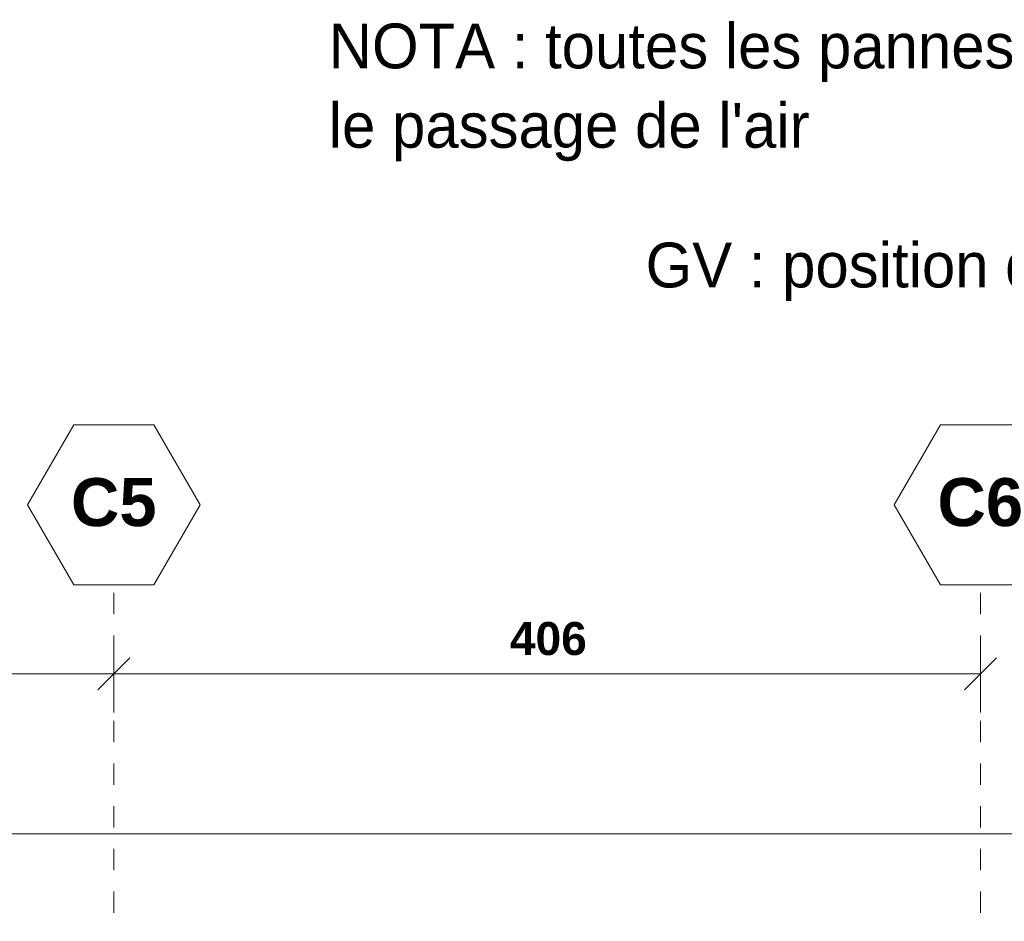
# Model space of a CAD drawing. Header units: metres. Extents: x -16.9 to 14.1, y -9.7 to 11.
# Tile 650 of 656: x 1.4 to 6, y 6.8 to 11. Entities that reach past the tile are written whole.
import ezdxf

# ---------------------------------------------------------------- set-up
doc = ezdxf.new("R2010")
doc.units = ezdxf.units.M
doc.linetypes.add('Ligne de quadrillage', pattern=[0.022225, 0.0127, -0.003175, 0.003175, -0.003175])
for name, color, linetype, lineweight in [('A-ANNO-DIMS', 211, 'Continuous', 9), ('A-ANNO-DIMS-75', 211, 'Continuous', 9), ('G-ANNO-TEXT', 231, 'Continuous', 9), ('S-GRID', 1, 'Continuous', 9), ('S-GRID-IDEN', 1, 'Continuous', 9)]:
    doc.layers.add(name, color=color, linetype=linetype, lineweight=lineweight)
doc.styles.add('Arial_B', font='arialbd.ttf', dxfattribs={"height": 0.225})
doc.styles.add('Arial_B_2', font='arialbd.ttf', dxfattribs={"height": 0.154762})
doc.styles.add('Bodoni MT_B', font='BOD_B.TTF', dxfattribs={"height": 0.21})
doc.dimstyles.new('Cotation_cm', dxfattribs={"dimscale": 0.3048, "dimtxt": 0.153039, "dimasz": 0.492126, "dimexe": 0.590551, "dimexo": 0.0625, "dimgap": 0.147638, "dimtad": 1, "dimdec": 0, "dimlfac": 100, "dimzin": 0, "dimdsep": 46, "dimtxsty": 'Arial_B_2', "dimblk1": 'OBLIQUE', "dimblk2": 'OBLIQUE', "dimsah": 1, "dimcen": 0.09, "dimazin": 0, "dimtfac": 1, "dimtdec": 4, "dimtix": 1, "dimtmove": 0, "dimatfit": 3, "dimfxl": 0.590551, "dimfxlon": 1, "dimtvp": 1, "dimtfill": 1, "dimtolj": 1, "dimtzin": 0, "dimarcsym": 2})

# ---------------------------------------------------------------- blocks, each defined once
blk = doc.blocks.new('Quadrillage - M_Extrémité de la ligne de quadrillage - EXA 3_0 mm Gras-566358-PH R_1 PROJET toiture haute')
at = {"layer": 'S-GRID-IDEN'}
for p, q in [((-0.0054, 0), (-0.0025, 0.005)), ((-0.0025, 0.005), (0.0025, 0.005)), ((0.0054, 0), (0.0025, 0.005)), ((-0.0054, 0), (-0.0025, -0.005)), ((0.0054, 0), (0.0025, -0.005)), ((0.0025, -0.005), (-0.0025, -0.005))]:
    blk.add_line(p, q, dxfattribs=at)
blk = doc.blocks.new('DIMBLOCK3-PH R_1 PROJET toiture haute')
at = {"layer": 'A-ANNO-DIMS-75'}
for p, q in [((-2.2499, 7.9474), (-2.2499, 8.1274)), ((1.8651, 7.9474), (1.8651, 8.1274)), ((-2.2499, 7.9474), (1.8651, 7.9474)), ((-2.2499, 7.9474), (-2.2499, 7.7674)), ((1.8651, 7.9474), (1.8651, 7.7674))]:
    blk.add_line(p, q, dxfattribs=at)
at = {"layer": 'A-ANNO-DIMS-75', "lineweight": 35}
for p, q in [((-2.2499, 7.9474), (-2.1749, 8.0224)), ((1.8651, 7.9474), (1.9401, 8.0224)), ((-2.2499, 7.9474), (-2.3249, 7.8724)), ((1.8651, 7.9474), (1.7901, 7.8724))]:
    blk.add_line(p, q, dxfattribs=at)
at = {"layer": 'A-ANNO-DIMS-75', "color": 0, "insert": (-0.3673, 8.1909), "char_height": 0.15476, "width": 0.419764, "attachment_point": 1, "line_spacing_factor": 0.941778, "style": 'Arial_B_2', "bg_fill": 3, "box_fill_scale": 1.25, "bg_fill_color": 256, "bg_fill_true_color": 13158600, "bg_fill_transparency": 0}
blk.add_mtext('412', dxfattribs=at)
blk = doc.blocks.new('_Oblique')
at = {"color": 0, "linetype": 'ByBlock', "lineweight": -2}
blk.add_line((-0.5, -0.5), (0.5, 0.5), dxfattribs=at)
blk = doc.blocks.new('DIMBLOCK4-PH R_1 PROJET toiture haute')
at = {"layer": 'A-ANNO-DIMS-75'}
for p, q in [((1.8651, 7.9474), (1.8651, 8.1274)), ((5.9278, 7.9474), (5.9278, 8.1274)), ((1.8651, 7.9474), (5.9278, 7.9474)), ((1.8651, 7.9474), (1.8651, 7.7674)), ((5.9278, 7.9474), (5.9278, 7.7674))]:
    blk.add_line(p, q, dxfattribs=at)
at = {"layer": 'A-ANNO-DIMS-75', "lineweight": 35}
for p, q in [((1.8651, 7.9474), (1.9401, 8.0224)), ((5.9278, 7.9474), (6.0028, 8.0224)), ((1.8651, 7.9474), (1.7901, 7.8724)), ((5.9278, 7.9474), (5.8528, 7.8724))]:
    blk.add_line(p, q, dxfattribs=at)
at = {"layer": 'A-ANNO-DIMS-75', "color": 0, "insert": (3.7216, 8.1909), "char_height": 0.15476, "width": 0.419764, "attachment_point": 1, "line_spacing_factor": 0.941778, "style": 'Arial_B_2', "bg_fill": 3, "box_fill_scale": 1.25, "bg_fill_color": 256, "bg_fill_true_color": 13158600, "bg_fill_transparency": 0}
blk.add_mtext('406', dxfattribs=at)
blk = doc.blocks.new('DIMBLOCK7-PH R_1 PROJET toiture haute')
at = {"layer": 'A-ANNO-DIMS-75'}
for p, q in [((-9.3238, 7.1974), (-9.3238, 7.3774)), ((6.2436, 7.1974), (6.2436, 7.3774)), ((-9.3238, 7.1974), (6.2436, 7.1974)), ((-9.3238, 7.1974), (-9.3238, 7.0174)), ((6.2436, 7.1974), (6.2436, 7.0174))]:
    blk.add_line(p, q, dxfattribs=at)
at = {"layer": 'A-ANNO-DIMS-75', "lineweight": 35}
for p, q in [((-9.3238, 7.1974), (-9.2488, 7.2724)), ((6.2436, 7.1974), (6.3186, 7.2724)), ((-9.3238, 7.1974), (-9.3988, 7.1224)), ((6.2436, 7.1974), (6.1686, 7.1224))]:
    blk.add_line(p, q, dxfattribs=at)
at = {"layer": 'A-ANNO-DIMS-75', "color": 0, "insert": (-1.7733, 7.4409), "char_height": 0.15476, "width": 0.559685, "attachment_point": 1, "line_spacing_factor": 0.941778, "style": 'Arial_B_2', "bg_fill": 3, "box_fill_scale": 1.25, "bg_fill_color": 256, "bg_fill_true_color": 13158600, "bg_fill_transparency": 0}
blk.add_mtext('1557', dxfattribs=at)

msp = doc.modelspace()

# ---------------------------------------------------------------- linework, layer by layer
at = {"layer": 'S-GRID', "linetype": 'Ligne de quadrillage'}
for p, q in [((1.8651, -9.5717), (1.8651, 8.3345)), ((5.9278, -9.5717), (5.9278, 8.3345))]:
    msp.add_line(p, q, dxfattribs=at)

# ---------------------------------------------------------------- block references
at = {"layer": 'S-GRID-IDEN', "xscale": 74.99999999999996, "yscale": 74.99999999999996, "zscale": 74.99999999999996}
for p in [(1.8651, 8.7395), (5.9278, 8.7395)]:
    msp.add_blockref('Quadrillage - M_Extrémité de la ligne de quadrillage - EXA 3_0 mm Gras-566358-PH R_1 PROJET toiture haute', p, dxfattribs=at)

# ---------------------------------------------------------------- texts
at = {"layer": 'G-ANNO-TEXT', "color": 1, "lineweight": 25, "char_height": 0.21, "attachment_point": 1, "style": 'Bodoni MT_B', "bg_fill": 3, "box_fill_scale": 1.25, "bg_fill_color": 256, "bg_fill_true_color": 13158600, "bg_fill_transparency": 0}
for s, insert, width in [('NOTA : toutes les pannes seront interrompus pour permettre ', (2.8723, 10.996), 9.584174), ("le passage de l'air ", (2.8723, 10.6239), 2.837974), ('GV : position des grilles de ventilation', (4.3582, 9.969), 5.898416)]:
    msp.add_mtext(s, dxfattribs=dict(at, insert=insert, width=width))
at = {"layer": 'S-GRID-IDEN', "char_height": 0.225, "width": 0.493038, "attachment_point": 1, "style": 'Arial_B'}
for s, insert in [('C5', (1.6635, 8.8653)), ('C6', (5.7262, 8.8653))]:
    msp.add_mtext(s, dxfattribs=dict(at, insert=insert))

# ---------------------------------------------------------------- next in the draw order: dimensions: what is measured, and where the dimension line sits
at = {"layer": 'A-ANNO-DIMS'}
for base, p1, p2, override, picture, middle in [((1.86511, 7.9474), (-2.2499, 8.1274), (1.86511, 8.1274), {"dimpost": '<>', "dimfxl": 4.11501}, 'DIMBLOCK3-PH R_1 PROJET toiture haute', (-0.19239, 8.0701)), ((6.2436, 7.1974), (-9.3238, 7.0174), (6.2436, 7.0174), {"dimpost": '<>', "dimfxl": 15.56742}, 'DIMBLOCK7-PH R_1 PROJET toiture haute', (-1.5401, 7.3214))]:
    dim = msp.add_linear_dim(base=base, p1=p1, p2=p2, dimstyle='Cotation_cm', override=override, dxfattribs=at)
    dim.commit()
    dim.dimension.update_dxf_attribs({"geometry": picture, "text_midpoint": middle})

# ---------------------------------------------------------------- next in the draw order: dimensions: what is measured, and where the dimension line sits
dim = msp.add_linear_dim(base=(5.9278, 7.9474), p1=(1.8651, 8.1274), p2=(5.9278, 8.1274), dimstyle='Cotation_cm', override={"dimpost": '<>', "dimfxl": 4.062713}, dxfattribs=at)
dim.commit()
dim.dimension.update_dxf_attribs({"geometry": 'DIMBLOCK4-PH R_1 PROJET toiture haute', "text_midpoint": (3.8965, 8.0714)})

doc.saveas('drawing.dxf')
